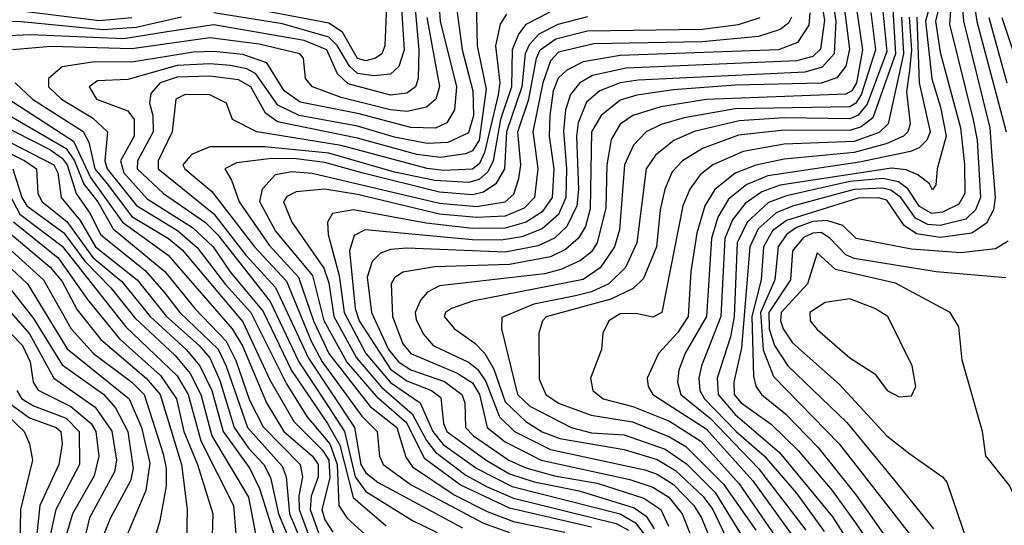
# Model space of a CAD drawing. Extents: x 501367 to 657802, y 482273 to 547541.
# Tile 689 of 714: x 639271 to 641671, y 495427 to 496658. Entities that reach past the tile are written whole.
import ezdxf

# ---------------------------------------------------------------- set-up
doc = ezdxf.new("R2010")
doc.units = 0

msp = doc.modelspace()

# ---------------------------------------------------------------- linework, layer by layer
at = {"layer": '0CON20XD'}
for points in [[(641562.9, 496935), (641604.4, 496654.4), (641676, 496385)], [(640172, 496855), (640161.7, 496595), (640153.7, 496575), (640138.9, 496565), (640115, 496558.4), (640095, 496563.6), (640058.3, 496628.3), (640025, 496649.8), (639785.4, 496695.4)], [(640226.2, 496785), (640244.3, 496585), (640243, 496515), (640236.1, 496495), (640215, 496479.3), (640175, 496474.7), (640072.2, 496502.2), (640046.2, 496526.2), (640020, 496585), (639965, 496607.8), (639745, 496645.8), (639630.9, 496629.1), (639525, 496612.2), (639298.7, 496621.3), (639225, 496618.4)], [(641561.4, 496785), (641572.1, 496655), (641635.9, 496395), (641641, 496325), (641648.8, 496225), (641644.6, 496195.4), (641627.6, 496162.4), (641591.8, 496138.2), (641515, 496127.7), (641457.1, 496137.1), (641427.3, 496157.3), (641385, 496218.4), (641365, 496224.6), (641315, 496223.8), (641140.8, 496169.2), (641106, 496144), (641084.6, 496105), (641078.9, 496025), (641056.3, 495935), (641060.4, 495790.4), (641065.8, 495765.8), (641079.6, 495745), (641138.3, 495698.3), (641217, 495617), (641310.3, 495500.3), (641401.4, 495371.4)], [(640196.2, 496775), (640208.6, 496585), (640195.3, 496544.7), (640175, 496525.5), (640135, 496521.5), (640095, 496527.3), (640075, 496544.9), (640045.2, 496595.2), (640025, 496615.6), (639911.6, 496648.5), (639745, 496674.8)], [(641544.8, 496745.2), (641537.7, 496647.7), (641595.8, 496414.2), (641604.9, 496364.9), (641613.3, 496225), (641601.2, 496195), (641577.3, 496172.7), (641515, 496157.4), (641485, 496159.8), (641454.7, 496174.7), (641419.5, 496225), (641395, 496242.8), (641375, 496248.4), (641305, 496245), (641155, 496204.5), (641115, 496188.2), (641071.2, 496148.8), (641050.8, 496105), (641031.1, 495858.9), (641012.3, 495775), (641013, 495745), (641029.8, 495725), (641103.3, 495673.3), (641169.2, 495609.2), (641251.4, 495511.4), (641310.2, 495430.2), (641341.5, 495385)], [(640290.7, 496735), (640296, 496655), (640335.7, 496495), (640330.9, 496439.1), (640312.8, 496407.2), (640285, 496393.9), (640225, 496396), (640098.8, 496428.8), (639955, 496457.5), (639915.9, 496485), (639873.7, 496553.7), (639815, 496574), (639745, 496581.3), (639695, 496579.7), (639545, 496554.7), (639453.9, 496556.1), (639375, 496543.9), (639341.9, 496515), (639342, 496495), (639373.3, 496465), (639449, 496419), (639485.4, 496385.4), (639478.6, 496315), (639484.6, 496295), (639556.1, 496206.1), (639655.8, 496145), (639703.8, 496103.8), (639773.2, 496013.2), (639835, 495945), (639921.6, 495771.6), (639971.4, 495691.5), (640027.6, 495625), (640045.6, 495575), (640049.6, 495475), (640068.5, 495445), (640123.5, 495395)], [(640333, 496713), (640350.1, 496585), (640375.8, 496485), (640377.6, 496425), (640365, 496382.8), (640315, 496359.2), (640265, 496356.8), (640185, 496372), (640095, 496399.1), (639952.9, 496425), (639900.6, 496450.6), (639846.7, 496526.7), (639825, 496538.9), (639785, 496546.8), (639735, 496551.3), (639655, 496547.2), (639535, 496512.8), (639460.7, 496509.3), (639440.5, 496495), (639458.7, 496465), (639535, 496436.7), (639550.3, 496415), (639550.7, 496375), (639517.2, 496315), (639525, 496285), (639582.4, 496222.4), (639692.5, 496152.5), (639743.3, 496105), (639784.6, 496044.6), (639865, 495947.8), (639934.2, 495804.2), (640022, 495675), (640051.7, 495621.7), (640084.1, 495494.1), (640165, 495425.1)], [(641220.4, 496735), (641232.8, 496657.2), (641223.7, 496586.3), (641205, 496569), (641165, 496558.2), (640749.9, 496540.1), (640667.9, 496522.1), (640636.8, 496505), (640613.9, 496476.1), (640601.4, 496438.6), (640596.6, 496386.6), (640604.1, 496295), (640602.6, 496225), (640585, 496183.8), (640545, 496148.9), (640495, 496129.2), (640445, 496121.4), (640375, 496121.9), (640113.1, 496146.9), (640087, 496133), (640074.9, 496095), (640089, 495955), (640098.8, 495925), (640175, 495806.9), (640215, 495779), (640274.8, 495755), (640297.8, 495737.7), (640304.3, 495675), (640312.8, 495655), (640408.1, 495585), (640465, 495552.2), (640525, 495532.6), (640635, 495510.7), (640769.2, 495469.2), (640798.7, 495448.7), (640818.2, 495418.2)], [(641248.6, 496735), (641260.9, 496655), (641256.4, 496575), (641227.1, 496542.9), (641185, 496530.7), (640778.7, 496511.3), (640735, 496504.5), (640685.1, 496484.9), (640652.7, 496457.3), (640632.7, 496407.3), (640628.8, 496375), (640633.6, 496245), (640629.4, 496205), (640605.1, 496154.9), (640575, 496126.2), (640535, 496107.6), (640455, 496092.3), (640215, 496102.2), (640175, 496098.9), (640150.6, 496089.4), (640130.7, 496069.3), (640118.5, 496031.5), (640129.3, 495945), (640170.5, 495855), (640194.9, 495825), (640225, 495805.4), (640306.9, 495776.9), (640348.9, 495745), (640356.2, 495725), (640358.4, 495665), (640377.3, 495645), (640463.6, 495585), (640505, 495566.8), (640575, 495547.1), (640679.3, 495529.3), (640792.8, 495492.8), (640833.8, 495465), (640853.1, 495425)], [(641275.3, 496735), (641293.7, 496586.4), (641285.1, 496544.9), (641262.8, 496517.2), (641225, 496503.8), (641015, 496498.9), (640865, 496487.9), (640775.3, 496474.7), (640735, 496462.4), (640688.6, 496425), (640664.9, 496385), (640662, 496198), (640650.3, 496155), (640633.6, 496126.4), (640601.8, 496098.2), (640565, 496080.7), (640465, 496062.1), (640283.5, 496056.5), (640205, 496043.4), (640185, 496029.8), (640176.7, 496015), (640180.5, 495935), (640205, 495868.4), (640225, 495845.4), (640337.6, 495797.6), (640375, 495773.8), (640391.8, 495745), (640411, 495665), (640455, 495629.7), (640542.4, 495585), (640758.4, 495538.4), (640815, 495519.6), (640853.5, 495495), (640886.2, 495455), (640910.1, 495395)], [(641305.5, 496725), (641326, 496585), (641310.8, 496505), (641299.5, 496485), (641285, 496477.2), (640945, 496464.4), (640833.8, 496446.2), (640765.8, 496425), (640735, 496403.8), (640713.1, 496366.9), (640702.9, 496305), (640700, 496199.9), (640679, 496115), (640665, 496092.7), (640638.3, 496071.7), (640590.3, 496049.7), (640550.6, 496039.4), (640295, 496010.2), (640265.6, 495994.4), (640248.3, 495975), (640235.5, 495945), (640237.8, 495927.8), (640255, 495893.1), (640279.1, 495865), (640365, 495824.2), (640387.3, 495807.3), (640407.2, 495777.2), (640441.3, 495691.3), (640477.7, 495655), (640565, 495611.4), (640795, 495561.9), (640825, 495551.3), (640865, 495525.9), (640914.9, 495475), (640933.4, 495445), (640957.8, 495385)], [(641397.5, 496725), (641405.8, 496575), (641350.8, 496419.2), (641322.8, 496397.2), (641295, 496388.1), (641135, 496389.7), (641023.1, 496376.9), (640935.3, 496345), (640887.3, 496315), (640861.8, 496288.2), (640844.1, 496245.9), (640832.3, 496195), (640823.4, 496105), (640791.7, 496028.3), (640766.8, 496003.2), (640712.4, 495977.6), (640555, 495934.2), (640545.8, 495925), (640536.7, 495895), (640537.5, 495782.5), (640553.9, 495745), (640585, 495724.4), (640664.7, 495694.7), (640765, 495678.4), (640855, 495642.2), (640895, 495618.9), (640987.2, 495527.2), (641065.3, 495414.8)], [(641501.4, 496735), (641479, 496655), (641494.7, 496514.7), (641516.2, 496445), (641529.6, 496375), (641507.3, 496295), (641504.2, 496255.8), (641496.1, 496243.9), (641488.9, 496258.9), (641460.7, 496280.7), (641432.4, 496292.4), (641396.4, 496296.4), (641124.7, 496255), (641080.6, 496239.4), (641039.7, 496210.3), (641008.9, 496171.1), (640989.9, 496125), (640980, 495935), (640933.6, 495815), (640927.1, 495785), (640929.6, 495755), (640940.8, 495735), (641017.7, 495655), (641085.8, 495595.8), (641164.7, 495505), (641232, 495412)], [(641523.1, 496735), (641503.3, 496655), (641515, 496579.6), (641537, 496497), (641564.2, 496395), (641574, 496306), (641575.3, 496234.7), (641560.7, 496209.3), (641520.8, 496189.2), (641495, 496186.3), (641465, 496203.7), (641436.3, 496246.3), (641413.6, 496263.6), (641375, 496271.8), (641295, 496263.9), (641140.4, 496229.6), (641096.7, 496213.3), (641044.9, 496165.1), (641019.8, 496115), (641013, 495935), (641003.9, 495886.1), (640971.7, 495785), (640973.9, 495745), (641015, 495696.7), (641123.7, 495603.7), (641252.4, 495447.6), (641299.2, 495375)], [(640384.2, 496705.8), (640386.4, 496595), (640408.8, 496488.8), (640391.2, 496365), (640375, 496338.6), (640358.3, 496331.7), (640297.4, 496322.6), (640239.7, 496330.3), (640095, 496369.8), (639899.7, 496409.7), (639870.5, 496430.5), (639834.6, 496495), (639805, 496512.3), (639735, 496521.1), (639655, 496518.3), (639613.7, 496505), (639591, 496479), (639587.9, 496455), (639596.3, 496425), (639596.6, 496385), (639558.8, 496315), (639557.4, 496295), (639622, 496235), (639724.2, 496164.2), (639753.7, 496135), (639881.6, 495971.6), (639951.8, 495825), (640015, 495728.8), (640063.3, 495655), (640088.9, 495545), (640115, 495509.1), (640228.7, 495438.7), (640288.8, 495408.8)], [(641372.6, 496702.6), (641385, 496581.2), (641337.4, 496452.6), (641315, 496425.9), (641295, 496416.8), (641135, 496419.3), (641025, 496411.7), (640915, 496385.9), (640866.1, 496363.9), (640821.5, 496328.5), (640798.5, 496295), (640775.4, 496115), (640747.8, 496055), (640707.5, 496015), (640665, 495995.4), (640626.1, 495986.1), (640524.2, 495965.8), (640446.8, 495933.2), (640445.8, 495905), (640484.4, 495745), (640515, 495717), (640615.9, 495665), (640665, 495651.9), (640745, 495647.1), (640845, 495611.8), (640896.8, 495576.8), (640966.8, 495506.9), (641041.1, 495385)], [(639545, 496662.6), (639465, 496655.3), (639275, 496679)], [(640458, 496672), (640442.8, 496647.2), (640431.4, 496595), (640442, 496505), (640437.5, 496475), (640404.7, 496335.3), (640392, 496308), (640375, 496294.1), (640305, 496291.2), (640265, 496295.9), (640055, 496352.2), (639849.2, 496385), (639790, 496415), (639775.5, 496455), (639735.2, 496475.2), (639675, 496476), (639651.7, 496465), (639642.8, 496385), (639608.7, 496315), (639609.1, 496295), (639745, 496185.1), (639822.8, 496085), (639895, 496006), (639975, 495834.1), (640087.8, 495665), (640103, 495575), (640114.7, 495554.7), (640145, 495530.6), (640350.6, 495420.6)], [(640563.3, 496676.7), (640505, 496646.4), (640487.2, 496622.8), (640472, 496585), (640470.5, 496495), (640443.3, 496415), (640425.8, 496314.3), (640412.4, 496287.6), (640391.2, 496268.8), (640365, 496261.9), (640283.4, 496266.6), (640185, 496287.4), (640025, 496333.6), (639868.9, 496348.9), (639735, 496348.8), (639690.3, 496329.7), (639668.7, 496305), (639673.6, 496295), (639739.8, 496239.8), (639843.4, 496105), (639921.5, 496021.5), (639981.7, 495875), (640008.6, 495825), (640105, 495692.6), (640142.4, 495655), (640148.5, 495595), (640157.6, 495575), (640225.4, 495525.4), (640402.2, 495432.2), (640465, 495408.8)], [(640655, 496665.1), (640583, 496647), (640536.9, 496623.1), (640512.9, 496597.1), (640503.2, 496575), (640495.5, 496494.5), (640457.8, 496385), (640452.9, 496295), (640431.7, 496258.3), (640401.7, 496238.3), (640375, 496231.9), (640295, 496238.4), (640105.2, 496285), (640015, 496310.3), (639945, 496319.3), (639885, 496320.3), (639800, 496310), (639771.8, 496295), (639787.8, 496267.8), (639806, 496215), (639879.3, 496109.4), (639951.3, 496031.3), (639987.2, 495925), (640025.1, 495845.1), (640126, 495716), (640190.6, 495665), (640212.4, 495592.4), (640228.8, 495568.8), (640330.6, 495500.6), (640410.6, 495460.6), (640475, 495436.1), (640600.2, 495410.2)], [(641152.8, 496665), (641145, 496650), (641125, 496634.9), (641072.2, 496617.8), (640935, 496604.5), (640670.7, 496599.3), (640585, 496579.6), (640565, 496558.4), (640546.2, 496505), (640521.9, 496385), (640527.7, 496345), (640534.7, 496295), (640526.3, 496225), (640500.8, 496199.2), (640455, 496179.7), (640385, 496176.3), (640295, 496184.9), (640095, 496232.7), (640015, 496245.3), (639945, 496239), (639922.5, 496227.5), (639914.8, 496215), (639934.8, 496165), (640013.1, 496053.1), (640025, 496017.5), (640037.2, 495935), (640092.3, 495835), (640153, 495763), (640228.4, 495698.4), (640263.1, 495633.1), (640285, 495604.9), (640359.2, 495549.2), (640409.1, 495520.9), (640475, 495493.1), (640725, 495431.2), (640755, 495415)], [(641197.5, 496675), (641194.7, 496645), (641167.1, 496602.9), (641121.1, 496585), (640735, 496571.2), (640645, 496555.6), (640605, 496535.7), (640584.1, 496515.9), (640571.8, 496485), (640563.2, 496425), (640562.3, 496375), (640573.3, 496295), (640569.1, 496225), (640545, 496190.1), (640505.5, 496165), (640455, 496150.4), (640375, 496149.9), (640262.5, 496162.5), (640085.1, 496194.9), (640034, 496186), (640021.6, 496165), (640022.9, 496135), (640050.5, 496035), (640062.5, 495945), (640115.4, 495845), (640175, 495774.4), (640247.8, 495725), (640278.6, 495655), (640303.8, 495623.8), (640385.7, 495565), (640471.4, 495521.4), (640735, 495454.8), (640772.6, 495432.6), (640798.6, 495398.6)], [(641346.3, 496676.3), (641357.6, 496585), (641322.6, 496475), (641309.3, 496455), (641295, 496445.8), (641015, 496441.3), (640890.8, 496419.2), (640835, 496402.9), (640798.1, 496385), (640767.6, 496352.4), (640745.6, 496305), (640733.7, 496146.3), (640721.6, 496105), (640686, 496054), (640645.2, 496025.2), (640375, 495973), (640323.9, 495955), (640309.4, 495945), (640305.8, 495935), (640331.2, 495905), (640380.6, 495870.6), (640405, 495845.6), (640427.1, 495807.1), (640455, 495727.5), (640505, 495679.4), (640545, 495654.7), (640588, 495638), (640745, 495611), (640825, 495587.1), (640870.1, 495560.1), (640937.2, 495497.2), (640960.6, 495465), (640999.3, 495385)], [(641420.8, 496665), (641425.8, 496575), (641388, 496405), (641366.3, 496383.7), (641305, 496361.8), (641135, 496355.6), (641035, 496337.4), (640960.8, 496305), (640929.7, 496280.3), (640904.7, 496245.3), (640887.6, 496205), (640836.7, 495945), (640815, 495933.6), (640772.8, 495942.8), (640735, 495941.9), (640707.1, 495925), (640693.1, 495895), (640689.6, 495855), (640662.5, 495785), (640668.7, 495755), (640693.9, 495735), (640765.9, 495715.9), (640855, 495680.3), (640931.7, 495631.7), (641025, 495527.9), (641123.2, 495385)], [(641439.5, 496665), (641444.8, 496585), (641440.3, 496535), (641432.8, 496482.8), (641441.6, 496405), (641435.8, 496385), (641425.5, 496374.5), (641383.6, 496356.4), (641305, 496335.1), (641135, 496319), (641065.8, 496304.2), (641015, 496284.9), (640965.4, 496244.6), (640941.4, 496205), (640922, 496138), (640907.2, 496045), (640900.4, 495935), (640874.8, 495895.2), (640828.4, 495845), (640800.8, 495785), (640802.9, 495765), (640814.7, 495745), (640945, 495661.6), (641058.2, 495535), (641155, 495400.8)], [(641458.4, 496665), (641464, 496505), (641490.5, 496385), (641482.8, 496365), (641463.7, 496346.3), (641442.9, 496337.1), (641318.6, 496311.4), (641095, 496278.2), (641043.4, 496256.6), (640999.1, 496220.9), (640973, 496177), (640957.4, 496125), (640945.6, 495935), (640893.7, 495846.3), (640878.4, 495805), (640875.1, 495775), (640882.5, 495745), (640955, 495687), (641072.5, 495565), (641187.4, 495415)], [(639665.4, 496664.6), (639555, 496639.4), (639475, 496633.6), (639275, 496653), (639195, 496654.7)], [(640263.5, 496663.5), (640282.9, 496557.1), (640294.6, 496495.4), (640285.5, 496465), (640263.3, 496445), (640215, 496434.7), (640175, 496438.6), (640055, 496469.2), (639985, 496494.8), (639968.2, 496515), (639963.4, 496565), (639954, 496575), (639855, 496599.2), (639735, 496613.9), (639545, 496587.7), (639347, 496593), (639253.5, 496585)], [(640665, 495422.4), (640465, 495468.5), (640345, 495525.2), (640259, 495589), (640215.3, 495675.3), (640145.6, 495735.6), (640069.1, 495825), (640013.5, 495925), (639985.6, 496035), (639895, 496143.9), (639856.4, 496215), (639863.3, 496246.7), (639895, 496281.6), (639935, 496288.4), (639984.4, 496284.4), (640295, 496211.7), (640385, 496203.6), (640455, 496215.1), (640476.2, 496233.8), (640488.2, 496271.8), (640492.7, 496305), (640485.4, 496385), (640512.4, 496465), (640530.8, 496565), (640540.2, 496585), (640578.4, 496611.6), (640655, 496631.6), (640935, 496635.7), (641023.1, 496646.9), (641076.2, 496663.8)], [(641633.4, 496663.4), (641677.6, 496505)], [(641665, 496663.5), (641715.2, 496515.2)], [(639260.7, 496505), (639302.9, 496465), (639425.8, 496385.8), (639440, 496360), (639454.7, 496295), (639485, 496258.5), (639545, 496179.1), (639633.8, 496125), (639667.4, 496097.4), (639815, 495922.5), (639881.2, 495781.2), (639939.9, 495679.9), (640009.5, 495609.5), (640025, 495585.1), (640027.7, 495542.3), (640007.8, 495465), (640015, 495439.7), (640035, 495409.8)], [(639212.4, 496485), (639402.8, 496362.8), (639444.1, 496274.1), (639522.3, 496165), (639632.9, 496085), (639789.1, 495905), (639814.2, 495864.2), (639873, 495725), (639915.1, 495655), (639985.1, 495595), (639999.2, 495575), (639999.3, 495545), (639982.2, 495497.8), (639979.3, 495465), (640005, 495394.2)], [(639210.6, 496445), (639385, 496344.7), (639404.6, 496315), (639428, 496258), (639461.6, 496215), (639498.9, 496148.9), (639625.2, 496045.2), (639698.5, 495955), (639775, 495875), (639798.3, 495828.3), (639831.5, 495731.5), (639865, 495666.5), (639955.1, 495575), (639960.7, 495545), (639951.8, 495498.2), (639953, 495465), (639988.7, 495368.7)], [(639215, 496408), (639345, 496342.4), (639375, 496321.3), (639387, 496305), (639408.8, 496235), (639444.2, 496185), (639468.5, 496135), (639577.5, 496047.5), (639623.9, 495995)], [(639143, 496385), (639283.7, 496315), (639312, 496295), (639315.5, 496235), (639326, 496215), (639386.6, 496166.6), (639449.5, 496079.5), (639520.4, 496020.4), (639589.3, 495935), (639677.2, 495855), (639710.8, 495815), (639739.9, 495755), (639767.3, 495655), (639832, 495565), (639856.1, 495516.1), (639897, 495385)], [(639197.7, 496385), (639354.7, 496305), (639364.3, 496285), (639372.7, 496225), (639418.9, 496168.9), (639456.4, 496105), (639557.5, 496025), (639629.6, 495935), (639708.9, 495865), (639734.6, 495834.6), (639759.4, 495779.4), (639794.3, 495665), (639829.1, 495615), (639866.4, 495575), (639882.8, 495542.8), (639901.9, 495455), (639931.2, 495385)], [(639254.6, 496295), (639276.4, 496225), (639288.7, 496205), (639379, 496139), (639430.2, 496069.8), (639493.9, 496005), (639551.8, 495931.8), (639650.2, 495840.2), (639686.9, 495796.9), (639713, 495745), (639739.5, 495645), (639829.3, 495495), (639850.1, 495385)], [(639220.4, 496280.4), (639272, 496185), (639375, 496107.1), (639530.5, 495910.5), (639655, 495790.6), (639681.8, 495745), (639712.8, 495632.8), (639792.5, 495475), (639798.2, 495405)], [(639256.2, 496166.2), (639365, 496078), (639436.6, 495976.6), (639515, 495881.2), (639615, 495791.3), (639653.4, 495735), (639671.8, 495655), (639704.7, 495575), (639742.2, 495455), (639739.9, 495375)], [(641681, 496119), (641650.1, 496099.9), (641565, 496090.3), (641445, 496099.2), (641310, 496125), (641277.4, 496157.4), (641239, 496169), (641205, 496166.6), (641165, 496152.1), (641140.2, 496135), (641120.3, 496105), (641112.2, 496025), (641076.8, 495945), (641083.9, 495853.9), (641109.1, 495789), (641268.5, 495625), (641448.5, 495395)], [(639242.2, 496142.2), (639345.5, 496055.5), (639375, 496021), (639411.6, 495951.6), (639469.2, 495879.2), (639579.9, 495785), (639613.4, 495745), (639666.2, 495575), (639679.4, 495465), (639678.3, 495385)], [(641675, 496029.8), (641505, 496043.8), (641305, 496076.6), (641285, 496085.8), (641246.3, 496126.3), (641225, 496140.2), (641205, 496138.7), (641182, 496128), (641155.3, 496095), (641150, 496025), (641097.4, 495945), (641098.2, 495905), (641110.8, 495865), (641143.4, 495815), (641287.5, 495677.5), (641404.4, 495535), (641498.4, 495418.4)], [(639206.5, 496135), (639329.7, 496025), (639397.2, 495905), (639451.7, 495845), (639545.1, 495775.1), (639574.5, 495745), (639620.8, 495600.8), (639628.7, 495565), (639628.3, 495521.7), (639612.6, 495437.4), (639587.5, 495352.5)], [(641763.2, 495385), (641718.7, 495448.7), (641683.7, 495523.7), (641626.3, 495596.3), (641618.4, 495655), (641568.7, 495828.7), (641560.4, 495910.4), (641539.4, 495945), (641406.4, 496016.4), (641259.8, 496049.8), (641215, 496090.8), (641192, 496015), (641127.4, 495945), (641125.5, 495925), (641132, 495905), (641155, 495871.3), (641270, 495770), (641385, 495644.3), (641440.9, 495600.9), (641520.8, 495545), (641531.5, 495531.5), (641607.6, 495307.6)], [(639251.4, 496051.4), (639290.7, 496015), (639386.9, 495856.9), (639538.5, 495735), (639567.9, 495665), (639588.4, 495578.4), (639578.6, 495511.4), (639520.9, 495375)], [(639230.8, 496025), (639305, 495930.3), (639375, 495817.5), (639475.9, 495745.9), (639505, 495713.1), (639534.7, 495655), (639548, 495565), (639541.2, 495535), (639492.9, 495445), (639468.3, 495385)], [(639140.9, 496005), (639278.2, 495865), (639296.8, 495825), (639304.4, 495775), (639316.1, 495756.1), (639395.8, 495715.8), (639445.5, 495675), (639457.3, 495655), (639464.7, 495595), (639453.1, 495546.9), (639400.2, 495455), (639353.4, 495295)], [(639188.4, 496015), (639295, 495893.1), (639354.3, 495785), (639455, 495714.9), (639495.9, 495655.9), (639507, 495585), (639502.8, 495557.2), (639441.8, 495445), (639398.3, 495265)], [(639623.9, 495995), (639661.8, 495945), (639755, 495855.6), (639774.7, 495814.7), (639826.6, 495665), (639910.8, 495570.8), (639920.7, 495545), (639929.4, 495455), (639955, 495393.4)], [(641415, 495739.5), (641445, 495742.5), (641455.6, 495765), (641446.9, 495815), (641387.3, 495935), (641355.5, 495955), (641295, 495978.1), (641235, 495969.8), (641197.4, 495945), (641197.9, 495925), (641215, 495903.4), (641295, 495834.7), (641355.7, 495795.7), (641385.8, 495755), (641415, 495739.5)], [(639264.7, 495755), (639275.9, 495735.9), (639305, 495717.4), (639385, 495687.6), (639416.7, 495655), (639417.3, 495575), (639359.5, 495465), (639333.4, 495346.6)], [(639250.8, 495720.8), (639295, 495688.3), (639360, 495665), (639371.4, 495655), (639375.1, 495624.9), (639367.2, 495575), (639320.2, 495475), (639309.8, 495375)], [(639232.8, 495702.8), (639282.5, 495655), (639295.6, 495625), (639302.8, 495585), (639273.2, 495465), (639271.7, 495375)]]:
    msp.add_lwpolyline(points, dxfattribs=at)

doc.saveas('drawing.dxf')
